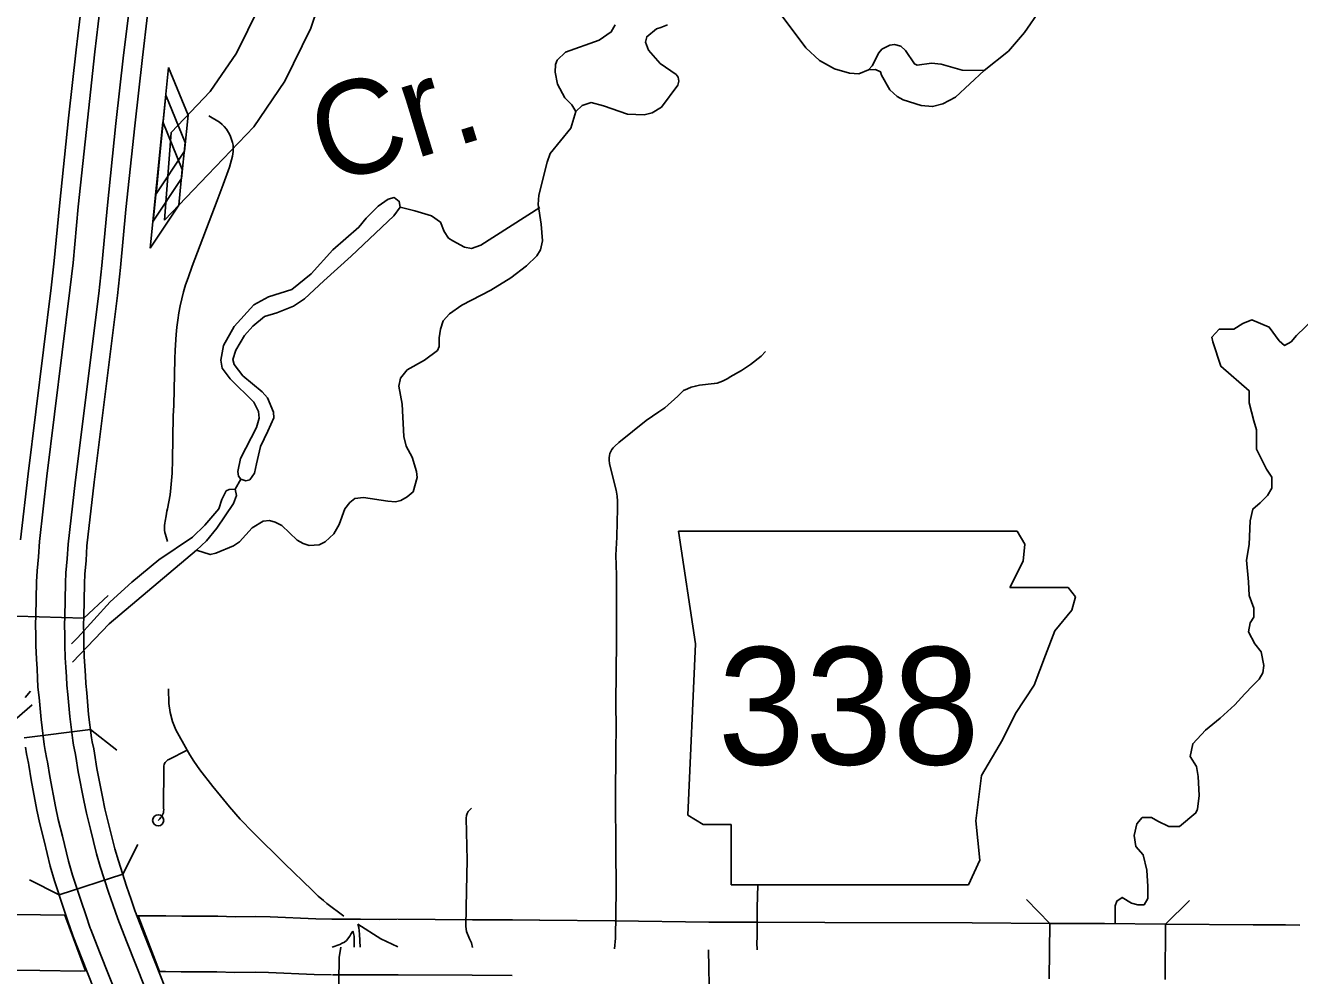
# Model space of a CAD drawing. Extents: x -19 to 366, y -4 to 359.
# Drawn here: x 147.621 to 148.706, y 185.934 to 186.744 of the extents above; entities that cross this region are included whole.
import ezdxf

# ---------------------------------------------------------------- set-up
doc = ezdxf.new("R2010")
doc.units = 0
for name, color, linetype in [('R_Contour Annot', 7, 'Continuous'), ('R_Exist Surface Annot', 7, 'Continuous'), ('R_Fin Surface Annot', 7, 'Continuous'), ('R_Striping', 7, 'Continuous'), ('R_Survey Control', 7, 'Continuous'), ('R_Temp Easement', 7, 'Continuous'), ('R_Vert Alg', 7, 'Continuous'), ('R_Water', 7, 'Continuous'), ('R_Xsect Slope', 7, 'Continuous'), ('Sheet Fence', 7, 'Continuous')]:
    doc.layers.add(name, color=color, linetype=linetype)

msp = doc.modelspace()

# ---------------------------------------------------------------- linework, layer by layer
at = {"layer": 'R_Contour Annot'}
for p, q in [((147.7395, 186.5778), (147.7453, 186.6523)), ((147.8893, 185.9824), (147.882, 185.9823)), ((147.9011, 185.9823), (147.8897, 185.9824)), ((147.9062, 185.9823), (147.9011, 185.9823)), ((148.0018, 185.982), (147.9381, 185.9825)), ((148.0357, 185.9818), (148.0018, 185.982)), ((148.0018, 185.982), (148.0018, 185.982)), ((148.0587, 185.9817), (148.0356, 185.9818)), ((148.1228, 185.9809), (148.0589, 185.9817)), ((148.203, 185.98), (148.1227, 185.9809)), ((148.2439, 185.9799), (148.2028, 185.98)), ((148.4925, 185.9315), (148.4932, 185.9788)), ((148.5912, 185.931), (148.5917, 185.9783)), ((148.6936, 185.9775), (148.706, 185.9774)), ((148.6936, 185.9775), (148.6936, 185.9775)), ((147.8826, 185.935), (147.8899, 185.9351)), ((147.8895, 185.935), (147.9009, 185.935)), ((147.9008, 185.935), (147.9059, 185.935)), ((147.9378, 185.9351), (148.0014, 185.9347)), ((148.0014, 185.9347), (148.0353, 185.9344))]:
    msp.add_line(p, q, dxfattribs=at)
for points in [[(147.7453, 186.6523), (147.7785, 186.6872), (147.8009, 186.7199), (147.8201, 186.7592), (147.8324, 186.7961), (147.8567, 186.8438), (147.8792, 186.8727), (147.9065, 186.897), (147.9458, 186.929), (147.9614, 186.9469)], [(147.9971, 186.9159), (147.9788, 186.8948), (147.9372, 186.861), (147.9139, 186.8402), (147.8969, 186.8183), (147.8762, 186.7777), (147.864, 186.7412), (147.8419, 186.696), (147.8154, 186.6573), (147.7765, 186.6164), (147.7395, 186.5778)], [(147.6722, 185.9383), (147.6546, 185.9858), (147.6338, 185.9861), (147.5718, 185.9865), (147.5373, 185.987)], [(147.8829, 185.9823), (147.8684, 185.9827), (147.8295, 185.9844), (147.8172, 185.9846), (147.7995, 185.9845), (147.7848, 185.9849), (147.7542, 185.985), (147.7406, 185.9852), (147.7243, 185.9852), (147.7168, 185.9853)], [(147.717, 185.9853), (147.7353, 185.9379), (147.7402, 185.9379), (147.7537, 185.9376), (147.7841, 185.9375), (147.799, 185.9371), (147.817, 185.9372), (147.8281, 185.9371), (147.8668, 185.9353), (147.8817, 185.935)], [(147.9375, 185.9825), (147.9225, 185.9822), (147.9062, 185.9823)], [(148.4932, 185.9788), (148.427, 185.9792), (148.3016, 185.9796), (148.244, 185.9799)], [(148.5917, 185.9783), (148.5398, 185.9788), (148.4932, 185.9788)], [(148.5917, 185.9783), (148.6661, 185.9777), (148.6936, 185.9775)], [(147.5366, 185.9396), (147.5713, 185.9391), (147.6333, 185.9388), (147.6683, 185.9382), (147.6722, 185.9383)], [(147.9059, 185.935), (147.9228, 185.9349), (147.9384, 185.9351)]]:
    msp.add_lwpolyline(points, dxfattribs=at)
at = {"layer": 'R_Exist Surface Annot'}
for points in [[(147.6685, 186.7587), (147.6643, 186.7229), (147.6578, 186.6646), (147.65, 186.5899), (147.6456, 186.5431), (147.6431, 186.5201), (147.6233, 186.3616)], [(147.6392, 186.3596), (147.659, 186.5182), (147.6616, 186.5415), (147.666, 186.589), (147.6738, 186.6628), (147.6803, 186.721), (147.6845, 186.757)], [(147.6637, 186.3566), (147.6835, 186.5154), (147.6861, 186.539), (147.6906, 186.5876), (147.6982, 186.66), (147.7047, 186.7182), (147.709, 186.7543)], [(147.725, 186.7525), (147.7207, 186.7164), (147.7142, 186.6582), (147.7067, 186.5867), (147.7021, 186.5373), (147.6995, 186.5135), (147.6796, 186.3546)], [(147.6233, 186.3616), (147.6169, 186.3054)], [(147.6842, 185.9547), (147.6768, 185.9737), (147.6763, 185.9749), (147.6725, 185.986), (147.6685, 185.9977), (147.6613, 186.0199), (147.6578, 186.0318), (147.6527, 186.0531), (147.6491, 186.0672), (147.6467, 186.0785), (147.6418, 186.1038), (147.6399, 186.1164), (147.6394, 186.1188), (147.6378, 186.1262), (147.637, 186.1311), (147.6344, 186.1525), (147.6328, 186.1712), (147.6317, 186.1799), (147.6315, 186.1878), (147.631, 186.1955), (147.6305, 186.2039), (147.6301, 186.2154), (147.63, 186.2236), (147.6297, 186.2336), (147.63, 186.2408), (147.6306, 186.2698), (147.6311, 186.2791), (147.6321, 186.2911), (147.633, 186.304), (147.6392, 186.3596)], [(147.7072, 185.9636), (147.6998, 185.9826), (147.6994, 185.9835), (147.6958, 185.994), (147.6919, 186.0055), (147.6848, 186.0272), (147.6816, 186.0381), (147.6766, 186.059), (147.673, 186.0728), (147.6708, 186.0834), (147.6661, 186.108), (147.6641, 186.1209), (147.6634, 186.124), (147.662, 186.1307), (147.6614, 186.1346), (147.6589, 186.155), (147.6573, 186.1737), (147.6563, 186.1818), (147.6561, 186.1889), (147.6556, 186.1971), (147.655, 186.2051), (147.6547, 186.2159), (147.6546, 186.224), (147.6544, 186.2335), (147.6546, 186.24), (147.6552, 186.2689), (147.6556, 186.2774), (147.6566, 186.2892), (147.6575, 186.3017), (147.6637, 186.3566)], [(147.6796, 186.3546), (147.6735, 186.3003), (147.6727, 186.2879), (147.6717, 186.2763), (147.6713, 186.2684), (147.6707, 186.2396), (147.6705, 186.2334), (147.6707, 186.2243), (147.6708, 186.2162), (147.6711, 186.2059), (147.6716, 186.1981), (147.6722, 186.1897), (147.6724, 186.183), (147.6733, 186.1753), (147.6749, 186.1567), (147.6773, 186.1368), (147.6778, 186.1336), (147.6792, 186.1274), (147.6799, 186.1239), (147.682, 186.1108), (147.6866, 186.0865), (147.6887, 186.0765), (147.6922, 186.0629), (147.6971, 186.0423), (147.7002, 186.032), (147.7071, 186.0106), (147.711, 185.9993), (147.7145, 185.9891), (147.7148, 185.9885), (147.7222, 185.9694)], [(147.6211, 186.1289), (147.622, 186.1233), (147.6236, 186.1154), (147.624, 186.1135), (147.626, 186.1011), (147.6309, 186.0753), (147.6334, 186.0635), (147.6371, 186.0492), (147.6422, 186.0276), (147.6459, 186.0152), (147.6532, 185.9926), (147.6573, 185.9808), (147.6612, 185.9693), (147.6618, 185.9678), (147.6692, 185.9488)], [(147.8703, 185.5536), (147.8664, 185.5633), (147.8571, 185.5869), (147.8425, 185.6231), (147.8329, 185.6475), (147.8206, 185.6778), (147.802, 185.7254), (147.7973, 185.7369), (147.7813, 185.7769), (147.7752, 185.7918), (147.7696, 185.806), (147.7552, 185.8421), (147.7389, 185.8836), (147.7072, 185.9636)], [(147.7222, 185.9694), (147.7538, 185.8895), (147.7701, 185.8481), (147.7846, 185.8119), (147.7901, 185.7978), (147.7963, 185.783), (147.8122, 185.7429), (147.8169, 185.7314), (147.8356, 185.6838), (147.8479, 185.6534), (147.8575, 185.629), (147.872, 185.5928), (147.8813, 185.5693), (147.8858, 185.5582), (147.8769, 185.5555), (147.8703, 185.5536)], [(147.8363, 185.5389), (147.8479, 185.5445), (147.8436, 185.554), (147.8342, 185.5778), (147.8196, 185.614), (147.8101, 185.6383), (147.7977, 185.6687), (147.7792, 185.7162), (147.7745, 185.7276), (147.7585, 185.7676), (147.7523, 185.7826), (147.7467, 185.797), (147.7323, 185.833), (147.716, 185.8746), (147.6842, 185.9547)], [(147.6692, 185.9488), (147.701, 185.8687), (147.7173, 185.8271), (147.7318, 185.7911), (147.7374, 185.7766), (147.7436, 185.7616), (147.7595, 185.7216), (147.7642, 185.7102), (147.7828, 185.6628), (147.7951, 185.6324), (147.8047, 185.608), (147.8193, 185.5718), (147.8287, 185.5479), (147.8336, 185.5374), (147.8363, 185.5389)]]:
    msp.add_lwpolyline(points, dxfattribs=at)
at = {"layer": 'R_Fin Surface Annot'}
for p, q in [((148.1771, 186.313), (148.1915, 186.2168)), ((148.4719, 186.3018), (148.4652, 186.3128)), ((148.4703, 186.2873), (148.4719, 186.3018)), ((148.4591, 186.2649), (148.4703, 186.2873)), ((148.5087, 186.2649), (148.4591, 186.2649)), ((148.5151, 186.2569), (148.5087, 186.2649)), ((148.5119, 186.2457), (148.5151, 186.2569)), ((148.4975, 186.2281), (148.5119, 186.2457)), ((148.4895, 186.2072), (148.4975, 186.2281)), ((148.1915, 186.2168), (148.1851, 186.0711)), ((148.4799, 186.1816), (148.4895, 186.2072)), ((148.4639, 186.1576), (148.4799, 186.1816)), ((148.4527, 186.1351), (148.4639, 186.1576)), ((148.435, 186.1047), (148.4527, 186.1351)), ((148.4302, 186.0663), (148.435, 186.1047)), ((148.1851, 186.0711), (148.1979, 186.063)), ((148.1979, 186.063), (148.222, 186.063)), ((148.222, 186.063), (148.222, 186.0118)), ((148.4334, 186.0326), (148.4302, 186.0663)), ((148.4238, 186.0118), (148.4334, 186.0326)), ((148.222, 186.0118), (148.4238, 186.0118))]:
    msp.add_line(p, q, dxfattribs=at)
msp.add_lwpolyline([(148.1771, 186.313), (148.4652, 186.3128)], dxfattribs=at)
at = {"layer": 'R_Striping'}
for points in [[(147.7772, 186.6667), (147.7862, 186.6612), (147.7887, 186.6593), (147.7903, 186.6576), (147.7923, 186.6551), (147.794, 186.6524), (147.7953, 186.6497), (147.7966, 186.6463), (147.7973, 186.6439), (147.7978, 186.6415), (147.798, 186.6389), (147.7979, 186.6361), (147.7973, 186.6321), (147.7948, 186.623), (147.7895, 186.6081), (147.7844, 186.5945), (147.763, 186.5385), (147.7595, 186.5286), (147.7575, 186.5227), (147.7558, 186.5168), (147.7542, 186.5108), (147.7529, 186.5048), (147.7517, 186.4987), (147.7507, 186.4926), (147.75, 186.4865), (147.7494, 186.4803), (147.7487, 186.467), (147.7482, 186.4597), (147.7473, 186.4203), (147.747, 186.4108), (147.7462, 186.3735), (147.7459, 186.3624), (147.7455, 186.356), (147.7449, 186.3499), (147.7442, 186.3439), (147.7433, 186.3379), (147.7421, 186.3319), (147.7416, 186.3298), (147.7409, 186.326), (147.74, 186.3215), (147.7397, 186.3196), (147.7395, 186.3176), (147.7395, 186.3164), (147.7395, 186.3157), (147.7396, 186.3137), (147.7399, 186.3118), (147.7404, 186.3099), (147.742, 186.3042)], [(147.7588, 186.1263), (147.7491, 186.1437), (147.7463, 186.1509), (147.7444, 186.1585), (147.7433, 186.1661), (147.743, 186.1787)], [(147.7588, 186.1263), (147.7433, 186.1184), (147.7424, 186.118), (147.7415, 186.1174), (147.7408, 186.1167), (147.7401, 186.1159), (147.7396, 186.115), (147.7392, 186.1141), (147.739, 186.1131), (147.7389, 186.1121), (147.7389, 186.1119), (147.7387, 186.0769), (147.7388, 186.0756), (147.7387, 186.0744), (147.7385, 186.0731), (147.7381, 186.0719), (147.7376, 186.0707), (147.737, 186.0696), (147.7362, 186.0686), (147.7356, 186.068), (147.7341, 186.0666)], [(147.8921, 185.9851), (147.8778, 185.9958), (147.8748, 185.9982), (147.8704, 186.0021), (147.8651, 186.0071), (147.8415, 186.0299), (147.8149, 186.0563), (147.804, 186.0675), (147.7947, 186.0781), (147.7872, 186.0875), (147.7806, 186.0953), (147.7695, 186.1097), (147.7645, 186.1169), (147.761, 186.1223), (147.7588, 186.1263)], [(148.0016, 185.9584), (148.0007, 185.9623), (148, 185.9641), (147.999, 185.9658), (147.9967, 185.9719), (147.9963, 185.9738), (147.9961, 185.9766), (147.9967, 186.0069), (147.997, 186.0328), (147.9964, 186.0684), (147.9966, 186.0706), (147.997, 186.0724), (147.9981, 186.0741), (148.0008, 186.0769)], [(147.9041, 185.9782), (147.9048, 185.9753), (147.9055, 185.9696), (147.906, 185.9586)], [(147.938, 185.9588), (147.9237, 185.9658), (147.9041, 185.9782)], [(147.8997, 185.9721), (147.8981, 185.9696), (147.8973, 185.9679), (147.8944, 185.9644), (147.8926, 185.9629), (147.8908, 185.9621), (147.8886, 185.9609), (147.8823, 185.9586)], [(147.8997, 185.9721), (147.9005, 185.9703), (147.9008, 185.9679), (147.9009, 185.9657), (147.9008, 185.9634), (147.901, 185.9618), (147.901, 185.9587)], [(148.2027, 185.9564), (148.2035, 185.9109), (148.2032, 185.8539), (148.2025, 185.7982), (148.2016, 185.699), (148.202, 185.6436), (148.2022, 185.6369), (148.203, 185.632), (148.2038, 185.6292), (148.2047, 185.6264), (148.2058, 185.6238), (148.2069, 185.6219)]]:
    msp.add_lwpolyline(points, dxfattribs=at)
msp.add_circle((147.7341, 186.0666), 0.00473, dxfattribs=at)
at = {"layer": 'R_Survey Control'}
for points in [[(148.251, 186.466), (148.2475, 186.462), (148.2382, 186.4548), (148.2306, 186.4497), (148.221, 186.4444), (148.219, 186.443), (148.2168, 186.4417), (148.2146, 186.4407), (148.2123, 186.4397), (148.2099, 186.439), (148.2075, 186.4385), (148.1949, 186.4372), (148.1914, 186.4364), (148.1879, 186.4354), (148.1846, 186.4342), (148.1813, 186.4327), (148.1764, 186.4279), (148.1654, 186.4178), (148.1603, 186.4145), (148.1495, 186.407), (148.1261, 186.3885), (148.1227, 186.3853), (148.1214, 186.3839), (148.1203, 186.3824), (148.1194, 186.3808), (148.1187, 186.379), (148.1183, 186.3772), (148.118, 186.3754), (148.118, 186.3735), (148.1182, 186.3703), (148.1241, 186.3479), (148.1249, 186.3426), (148.1252, 186.3385), (148.1251, 186.3316), (148.1247, 186.3208), (148.1245, 186.3077), (148.1236, 186.2925), (148.1243, 186.2755), (148.1242, 186.2193), (148.1238, 186.1665), (148.124, 186.145), (148.1237, 186.1269), (148.1235, 186.0845), (148.1236, 186.0433), (148.1239, 186.0076), (148.1233, 185.9663), (148.1225, 185.9572)], [(148.244, 185.9812), (148.244, 185.9921), (148.2445, 186.0118)], [(148.2439, 185.9563), (148.2437, 185.9622), (148.2439, 185.9671), (148.244, 185.9812)], [(147.8896, 185.9587), (147.8882, 185.9498), (147.8872, 185.8879)]]:
    msp.add_lwpolyline(points, dxfattribs=at)
at = {"layer": 'R_Temp Easement'}
for points in [[(148.485, 186.757), (148.4716, 186.7375), (148.4578, 186.7217), (148.4372, 186.7053), (148.4128, 186.6826), (148.402, 186.6767), (148.3933, 186.6744), (148.3836, 186.6755), (148.3684, 186.6801), (148.3633, 186.683), (148.3568, 186.6888), (148.3498, 186.7013), (148.349, 186.7042), (148.3446, 186.7061), (148.3387, 186.7058), (148.3306, 186.7024), (148.3226, 186.7029), (148.3099, 186.7067), (148.297, 186.7136), (148.2853, 186.7246), (148.255, 186.7653)], [(148.1232, 186.744), (148.1198, 186.7381), (148.1096, 186.7311), (148.0808, 186.7209), (148.0738, 186.714), (148.0723, 186.7104), (148.072, 186.7038), (148.0741, 186.6935), (148.0804, 186.6818), (148.0863, 186.6759), (148.0896, 186.6702), (148.0853, 186.656), (148.0679, 186.6346), (148.0653, 186.627), (148.0582, 186.5989), (148.0575, 186.5911), (148.06, 186.5744), (148.0612, 186.5602), (148.0595, 186.5524), (148.0563, 186.5474)], [(148.1621, 186.7419), (148.1583, 186.7408), (148.15, 186.7339), (148.1489, 186.7293), (148.1514, 186.7225), (148.1615, 186.7112), (148.175, 186.7017), (148.1767, 186.6995), (148.1773, 186.6962), (148.1766, 186.6926), (148.1626, 186.6741), (148.1547, 186.6692), (148.1478, 186.6674), (148.1336, 186.6681), (148.1131, 186.6751), (148.1026, 186.6779), (148.0949, 186.6754), (148.0896, 186.6702)], [(148.1678, 186.744), (148.1621, 186.7419)], [(148.3387, 186.7058), (148.3419, 186.7093), (148.3476, 186.7203), (148.3502, 186.7235), (148.3569, 186.7268), (148.3608, 186.7272), (148.3663, 186.7259), (148.3703, 186.7223), (148.3778, 186.7109), (148.3803, 186.7098), (148.3924, 186.7114), (148.4006, 186.7107), (148.4184, 186.7054), (148.4372, 186.7053)], [(147.8044, 186.3571), (147.8025, 186.3596), (147.8019, 186.3637), (147.8042, 186.3749), (147.8179, 186.4012), (147.82, 186.4092), (147.8196, 186.4147), (147.8154, 186.4228), (147.7953, 186.4427), (147.7887, 186.4518), (147.7873, 186.4586), (147.7897, 186.4711), (147.7989, 186.4871), (147.8154, 186.5056), (147.8281, 186.5123), (147.8478, 186.5188), (147.8644, 186.532), (147.8827, 186.5524), (147.905, 186.5717), (147.9111, 186.5793), (147.9215, 186.5896), (147.93, 186.5957), (147.9349, 186.5969), (147.9393, 186.5937), (147.94, 186.5887)], [(147.6933, 186.2526), (147.7118, 186.2694), (147.7347, 186.2886), (147.7633, 186.3077), (147.7739, 186.3179), (147.7858, 186.332), (147.7882, 186.3397), (147.792, 186.3472), (147.7944, 186.3483), (147.7997, 186.3485), (147.8044, 186.3571), (147.8086, 186.3558), (147.812, 186.3567), (147.816, 186.3623), (147.8177, 186.3701), (147.8212, 186.3851), (147.8274, 186.398), (147.8325, 186.4094), (147.8323, 186.4142), (147.8271, 186.4265), (147.8227, 186.4316), (147.8063, 186.4452), (147.7989, 186.4548), (147.7977, 186.459), (147.8002, 186.467), (147.8075, 186.4794), (147.8147, 186.4876), (147.8247, 186.4956), (147.8351, 186.4989), (147.8493, 186.5046), (147.8586, 186.5107), (147.8752, 186.5262), (147.8983, 186.547), (147.9348, 186.5813), (147.94, 186.5887), (147.9526, 186.5857), (147.9668, 186.5814), (147.9743, 186.576), (147.9775, 186.5682), (147.9813, 186.5625), (147.9849, 186.56), (147.9948, 186.5548), (148.0007, 186.5537), (148.0089, 186.5565), (148.059, 186.5885)], [(148.0563, 186.5474), (148.0477, 186.5387), (148.0342, 186.5287), (148.0172, 186.5182), (147.9926, 186.5054), (147.982, 186.4981), (147.9767, 186.492), (147.9743, 186.4848), (147.9732, 186.4776), (147.9732, 186.4702), (147.9719, 186.4668), (147.9609, 186.4584), (147.9461, 186.4503), (147.9405, 186.4433), (147.939, 186.4364), (147.9419, 186.4211), (147.9432, 186.3934), (147.9453, 186.3854), (147.9504, 186.3759), (147.9541, 186.3638), (147.9547, 186.3587), (147.9511, 186.3465), (147.946, 186.3421), (147.9406, 186.3391), (147.9362, 186.3379), (147.9296, 186.3383), (147.9089, 186.3416), (147.9015, 186.3408), (147.8973, 186.3374), (147.8931, 186.332), (147.8883, 186.3185), (147.8836, 186.3107), (147.8762, 186.3039), (147.8711, 186.3012), (147.8627, 186.3008), (147.8574, 186.3023), (147.8525, 186.3051), (147.8393, 186.3176), (147.8338, 186.3206), (147.8289, 186.3219), (147.8236, 186.3213), (147.8141, 186.3156), (147.8033, 186.3039), (147.7982, 186.3003), (147.7831, 186.294), (147.7785, 186.293), (147.7666, 186.2966), (147.6925, 186.234), (147.6613, 186.2014)], [(148.7178, 186.4936), (148.7031, 186.4796), (148.6985, 186.4742), (148.693, 186.4711), (148.6884, 186.475), (148.6799, 186.4866), (148.6652, 186.4928), (148.6574, 186.4897), (148.6497, 186.485), (148.6373, 186.485), (148.6311, 186.4781), (148.6319, 186.4742), (148.6388, 186.4533), (148.6628, 186.4324), (148.6628, 186.4223), (148.6667, 186.4068), (148.669, 186.3991), (148.669, 186.3828), (148.6775, 186.3658), (148.6822, 186.3588), (148.6822, 186.3495), (148.6783, 186.3433), (148.6721, 186.3371), (148.6659, 186.3317), (148.6636, 186.3216), (148.6628, 186.3015), (148.6605, 186.2883), (148.6621, 186.2697), (148.6628, 186.2581), (148.6667, 186.2472), (148.6667, 186.2395), (148.6636, 186.2348), (148.6621, 186.2271), (148.6675, 186.217), (148.6729, 186.2101), (148.6752, 186.1984), (148.6745, 186.1922), (148.6714, 186.1868), (148.6659, 186.1814), (148.659, 186.1744), (148.6505, 186.1651)], [(147.7666, 186.2966), (147.7751, 186.3046), (147.7841, 186.3154), (147.7983, 186.3364), (147.8009, 186.3432), (147.7997, 186.3485)], [(147.6602, 186.2169), (147.6654, 186.2219), (147.6933, 186.2526)], [(147.621, 186.1712), (147.6255, 186.1767)], [(147.6268, 186.165), (147.6075, 186.1482), (147.6031, 186.1461), (147.6001, 186.1464), (147.5566, 186.1104), (147.5498, 186.1031), (147.5441, 186.094), (147.5269, 186.0852), (147.5199, 186.0791), (147.508, 186.065), (147.5029, 186.0522), (147.4983, 186.0245)], [(148.6505, 186.1651), (148.6381, 186.1535), (148.6257, 186.1434), (148.6148, 186.1318), (148.6125, 186.121), (148.6179, 186.1125), (148.6195, 186.1039), (148.6203, 186.0877), (148.6187, 186.0761), (148.6185, 186.0755)], [(148.6185, 186.0755), (148.6175, 186.0729), (148.6036, 186.0613), (148.5943, 186.0613), (148.585, 186.066), (148.5796, 186.0691), (148.5718, 186.0691), (148.5672, 186.0636), (148.5649, 186.0536), (148.5664, 186.0443), (148.5726, 186.0373), (148.5757, 186.0241), (148.5765, 186.0102), (148.5765, 186.004), (148.5765, 186.0001), (148.5734, 185.9947), (148.568, 185.9947), (148.5626, 185.9962), (148.5548, 186.0009), (148.5502, 185.9978), (148.5486, 185.9939), (148.5486, 185.9787)]]:
    msp.add_lwpolyline(points, dxfattribs=at)
at = {"layer": 'R_Vert Alg'}
for points in [[(148.4734, 185.9992), (148.4932, 185.9788)], [(148.5917, 185.9783), (148.6119, 185.9982)]]:
    msp.add_lwpolyline(points, dxfattribs=at)
at = {"layer": 'R_Water'}
for p, q in [((147.6707, 186.2387), (147.6914, 186.2582)), ((147.6139, 186.2404), (147.6707, 186.2387)), ((147.6765, 186.1439), (147.6201, 186.1369)), ((147.6765, 186.1439), (147.6989, 186.1264)), ((147.7039, 186.0207), (147.7167, 186.046)), ((147.6498, 186.0031), (147.7039, 186.0207)), ((147.6498, 186.0031), (147.6245, 186.016))]:
    msp.add_line(p, q, dxfattribs=at)
at = {"layer": 'R_Xsect Slope'}
for p, q in [((147.7429, 186.7077), (147.7376, 186.6539)), ((147.7595, 186.6672), (147.7429, 186.7077)), ((147.7405, 186.6843), (147.7351, 186.6305)), ((147.757, 186.6438), (147.7405, 186.6843)), ((147.7381, 186.6614), (147.7327, 186.6076)), ((147.7546, 186.6209), (147.7381, 186.6614)), ((147.7564, 186.6366), (147.7595, 186.6672)), ((147.7376, 186.6539), (147.7323, 186.6002)), ((147.7323, 186.6002), (147.7564, 186.6366)), ((147.754, 186.6132), (147.757, 186.6438)), ((147.7351, 186.6305), (147.7298, 186.5768)), ((147.7516, 186.5904), (147.7546, 186.6209)), ((147.7327, 186.6076), (147.7274, 186.5539)), ((147.7298, 186.5768), (147.754, 186.6132)), ((147.7274, 186.5539), (147.7516, 186.5904))]:
    msp.add_line(p, q, dxfattribs=at)
at = {"layer": 'Sheet Fence'}
for points in [[(154.1159, 1.8709), (153.9063, 10.4874), (153.696, 19.1041), (153.485, 27.7209), (153.2733, 36.3378), (153.0608, 44.9549), (152.8476, 53.5721), (152.6337, 62.1894), (152.419, 70.8069), (152.2036, 79.4245), (151.9875, 88.0422), (151.7707, 96.6601), (151.5531, 105.2782), (151.3348, 113.8963), (151.1158, 122.5147), (150.8961, 131.1331), (150.6757, 139.7517), (150.4545, 148.3704), (150.2326, 156.9893), (150.0101, 165.6083), (149.7867, 174.2275), (149.5627, 182.8468), (149.338, 191.4662), (149.1125, 200.0858), (148.8864, 208.7055), (148.6595, 217.3254), (148.4319, 225.9454), (148.2037, 234.5655), (147.9747, 243.1858), (147.745, 251.8063), (147.5146, 260.4269), (147.2835, 269.0476), (147.0517, 277.6685), (146.8191, 286.2895), (146.5859, 294.9106), (146.352, 303.5319), (146.1174, 312.1534), (145.8821, 320.775), (145.6461, 329.3967), (145.4094, 338.0186), (145.172, 346.6406)], [(0, 180.8999), (7.1228, 180.9044), (14.2457, 180.9176), (21.3685, 180.9397), (28.4912, 180.9706), (35.614, 181.0103), (42.7366, 181.0589), (49.8592, 181.1163), (56.9818, 181.1825), (64.1042, 181.2575), (71.2266, 181.3414), (78.3488, 181.4341), (85.4709, 181.5357), (92.5929, 181.646), (99.7147, 181.7652), (106.8364, 181.8933), (113.9579, 182.0301), (121.0793, 182.1758), (128.2005, 182.3303), (135.3214, 182.4936), (142.4422, 182.6658), (149.5627, 182.8468), (156.683, 183.0366), (163.8031, 183.2352), (170.9229, 183.4427), (178.0425, 183.659), (185.1617, 183.8841), (192.2807, 184.1181), (199.3994, 184.3608), (206.5178, 184.6124), (213.6359, 184.8728), (220.7537, 185.1421), (227.8711, 185.4201), (234.9881, 185.707), (242.1048, 186.0027), (249.2212, 186.3073), (256.3371, 186.6206), (263.4526, 186.9428), (270.5678, 187.2738), (277.6825, 187.6136), (284.7968, 187.9622), (291.9107, 188.3197), (299.0241, 188.6859), (306.1371, 189.061), (313.2495, 189.4449), (320.3615, 189.8377), (327.4731, 190.2392), (334.5841, 190.6495), (341.6946, 191.0687)]]:
    msp.add_spline(points, degree=3, dxfattribs=at)

# ---------------------------------------------------------------- texts
at = {"layer": 'R_Fin Surface Annot'}
msp.add_text('338', height=0.1, dxfattribs=at).set_placement((148.2104, 186.1141))
at = {"layer": 'R_Temp Easement'}
msp.add_text('Cr.', height=0.08, rotation=16.8694, dxfattribs=at).set_placement((147.8784, 186.6074))

doc.saveas('drawing.dxf')
